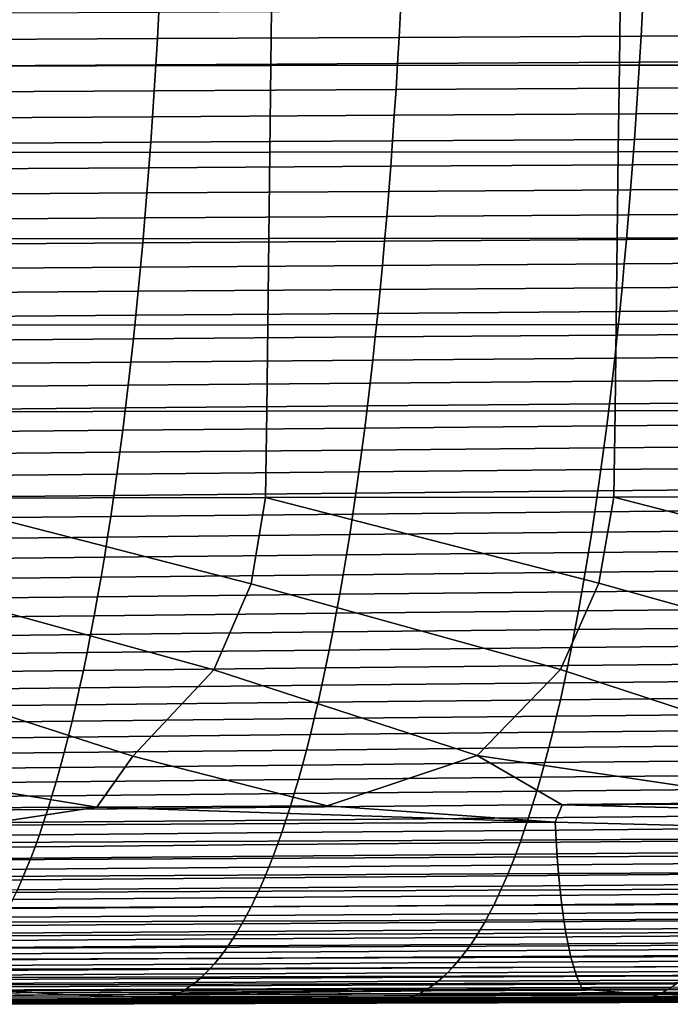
# Model space of a CAD drawing. Header units: metres. Extents: x -23 to 242, y -40 to 23.
# Tile 402 of 450: x 194 to 202, y -17 to -5. Entities that reach past the tile are written whole.
import ezdxf

# ---------------------------------------------------------------- set-up
doc = ezdxf.new("R2010")
doc.units = ezdxf.units.M
doc.layers.add('solid_10171013', color=7, linetype='CONTINUOUS')

msp = doc.modelspace()

# ---------------------------------------------------------------- linework, layer by layer
at = {"layer": 'solid_10171013'}
for points in [[(197.100327, -4.919277, 301.065033), (193.118774, -4.922896, 300.356842), (193.10614, -5.910151, 300.317108), (197.086792, -5.905926, 301.027802)], [(201.082001, -4.916186, 301.772583), (197.100327, -4.919277, 301.065033), (197.086792, -5.905926, 301.027802), (201.067566, -5.902319, 301.73764)], [(205.063782, -4.913665, 302.479462), (201.082001, -4.916186, 301.772583), (201.067566, -5.902319, 301.73764), (205.048462, -5.899376, 302.446655)], [(195.791336, -5.596274, 277.615234), (195.807846, -5.29476, 277.520599), (198.569046, -5.282065, 278.127625), (198.552597, -5.5829, 278.222046)], [(198.552597, -5.5829, 278.222046), (198.569046, -5.282065, 278.127625), (201.330856, -5.269379, 278.731903), (201.314453, -5.569537, 278.82608)], [(201.314453, -5.569537, 278.82608), (201.330856, -5.269379, 278.731903), (204.093338, -5.256886, 279.332977), (204.076996, -5.556384, 279.42688)], [(193.030579, -5.609842, 277.006348), (193.047134, -5.307632, 276.911499), (195.807846, -5.29476, 277.520599), (195.791336, -5.596274, 277.615234)], [(193.013031, -5.910109, 277.106781), (193.030579, -5.609842, 277.006348), (195.791336, -5.596274, 277.615234), (195.773865, -5.895844, 277.715424)], [(195.773865, -5.895844, 277.715424), (195.791336, -5.596274, 277.615234), (198.552597, -5.5829, 278.222046), (198.535187, -5.881787, 278.321991)], [(198.535187, -5.881787, 278.321991), (198.552597, -5.5829, 278.222046), (201.314453, -5.569537, 278.82608), (201.297089, -5.867749, 278.925751)], [(201.297089, -5.867749, 278.925751), (201.314453, -5.569537, 278.82608), (204.076996, -5.556384, 279.42688), (204.059692, -5.853936, 279.526245)], [(192.994522, -6.208302, 277.212799), (193.013031, -5.910109, 277.106781), (195.773865, -5.895844, 277.715424), (195.755417, -6.193335, 277.821167)], [(197.086792, -5.905926, 301.027802), (193.10614, -5.910151, 300.317108), (193.094666, -6.897243, 300.27063), (197.074326, -6.892463, 300.984222)], [(195.755417, -6.193335, 277.821167), (195.773865, -5.895844, 277.715424), (198.535187, -5.881787, 278.321991), (198.5168, -6.178594, 278.427429)], [(201.067566, -5.902319, 301.73764), (197.086792, -5.905926, 301.027802), (197.074326, -6.892463, 300.984222), (201.054123, -6.888381, 301.696777)], [(198.5168, -6.178594, 278.427429), (198.535187, -5.881787, 278.321991), (201.297089, -5.867749, 278.925751), (201.278778, -6.163879, 279.030914)], [(205.048462, -5.899376, 302.446655), (201.067566, -5.902319, 301.73764), (201.054123, -6.888381, 301.696777), (205.034058, -6.88505, 302.408295)], [(201.278778, -6.163879, 279.030914), (201.297089, -5.867749, 278.925751), (204.059692, -5.853936, 279.526245), (204.041443, -6.149409, 279.631073)], [(195.735992, -6.488615, 277.932465), (195.755417, -6.193335, 277.821167), (198.5168, -6.178594, 278.427429), (198.497452, -6.473186, 278.538422)], [(198.497452, -6.473186, 278.538422), (198.5168, -6.178594, 278.427429), (201.278778, -6.163879, 279.030914), (201.259506, -6.457793, 279.141541)], [(201.259506, -6.457793, 279.141541), (201.278778, -6.163879, 279.030914), (204.041443, -6.149409, 279.631073), (204.022247, -6.442664, 279.741333)], [(192.975021, -6.504288, 277.324371), (192.994522, -6.208302, 277.212799), (195.755417, -6.193335, 277.821167), (195.735992, -6.488615, 277.932465)], [(192.954559, -6.797937, 277.441559), (192.975021, -6.504288, 277.324371), (195.735992, -6.488615, 277.932465), (195.715607, -6.781551, 278.049286)], [(195.715607, -6.781551, 278.049286), (195.735992, -6.488615, 277.932465), (198.497452, -6.473186, 278.538422), (198.477142, -6.765429, 278.654877)], [(198.477142, -6.765429, 278.654877), (198.497452, -6.473186, 278.538422), (201.259506, -6.457793, 279.141541), (201.239273, -6.749355, 279.257599)], [(201.239273, -6.749355, 279.257599), (201.259506, -6.457793, 279.141541), (204.022247, -6.442664, 279.741333), (204.00209, -6.733566, 279.857025)], [(201.218079, -7.038429, 279.37912), (201.239273, -6.749355, 279.257599), (204.00209, -6.733566, 279.857025), (203.980988, -7.021978, 279.978119)], [(192.933105, -7.089118, 277.564301), (192.954559, -6.797937, 277.441559), (195.715607, -6.781551, 278.049286), (195.694244, -7.072011, 278.171661)], [(195.694244, -7.072011, 278.171661), (195.715607, -6.781551, 278.049286), (198.477142, -6.765429, 278.654877), (198.455856, -7.055189, 278.776825)], [(198.455856, -7.055189, 278.776825), (198.477142, -6.765429, 278.654877), (201.239273, -6.749355, 279.257599), (201.218079, -7.038429, 279.37912)], [(197.074326, -6.892463, 300.984222), (193.094666, -6.897243, 300.27063), (193.084183, -7.88418, 300.217407), (197.062759, -7.878904, 300.934296)], [(201.054123, -6.888381, 301.696777), (197.074326, -6.892463, 300.984222), (197.062759, -7.878904, 300.934296), (201.041504, -7.874401, 301.649963)], [(205.034058, -6.88505, 302.408295), (201.054123, -6.888381, 301.696777), (201.041504, -7.874401, 301.649963), (205.020416, -7.870725, 302.36438)], [(192.910675, -7.377698, 277.692627), (192.933105, -7.089118, 277.564301), (195.694244, -7.072011, 278.171661), (195.671906, -7.35986, 278.29953)], [(195.671906, -7.35986, 278.29953), (195.694244, -7.072011, 278.171661), (198.455856, -7.055189, 278.776825), (198.433624, -7.342331, 278.904236)], [(198.433624, -7.342331, 278.904236), (198.455856, -7.055189, 278.776825), (201.218079, -7.038429, 279.37912), (201.195953, -7.32488, 279.506073)], [(201.195953, -7.32488, 279.506073), (201.218079, -7.038429, 279.37912), (203.980988, -7.021978, 279.978119), (203.958939, -7.307765, 280.104584)], [(192.887268, -7.663548, 277.826508), (192.910675, -7.377698, 277.692627), (195.671906, -7.35986, 278.29953), (195.648605, -7.644968, 278.432922)], [(195.648605, -7.644968, 278.432922), (195.671906, -7.35986, 278.29953), (198.433624, -7.342331, 278.904236), (198.410431, -7.626723, 279.03714)], [(198.410431, -7.626723, 279.03714), (198.433624, -7.342331, 278.904236), (201.195953, -7.32488, 279.506073), (201.172852, -7.608573, 279.638458)], [(201.172852, -7.608573, 279.638458), (201.195953, -7.32488, 279.506073), (203.958939, -7.307765, 280.104584), (203.935959, -7.590789, 280.23642)], [(195.624344, -7.9272, 278.571808), (195.648605, -7.644968, 278.432922), (198.410431, -7.626723, 279.03714), (198.386276, -7.908228, 279.175476)], [(198.386276, -7.908228, 279.175476), (198.410431, -7.626723, 279.03714), (201.172852, -7.608573, 279.638458), (201.148819, -7.889374, 279.776245)], [(201.148819, -7.889374, 279.776245), (201.172852, -7.608573, 279.638458), (203.935959, -7.590789, 280.23642), (203.912033, -7.870915, 280.373627)], [(192.862885, -7.946534, 277.965942), (192.887268, -7.663548, 277.826508), (195.648605, -7.644968, 278.432922), (195.624344, -7.9272, 278.571808)], [(192.83754, -8.226538, 278.110931), (192.862885, -7.946534, 277.965942), (195.624344, -7.9272, 278.571808), (195.599121, -8.206438, 278.716187)], [(197.062759, -7.878904, 300.934296), (193.084183, -7.88418, 300.217407), (193.074692, -8.870956, 300.15741), (197.052124, -8.865257, 300.877991)], [(195.599121, -8.206438, 278.716187), (195.624344, -7.9272, 278.571808), (198.386276, -7.908228, 279.175476), (198.361176, -8.186729, 279.319244)], [(201.041504, -7.874401, 301.649963), (197.062759, -7.878904, 300.934296), (197.052124, -8.865257, 300.877991), (201.029724, -8.860394, 301.597168)], [(198.361176, -8.186729, 279.319244), (198.386276, -7.908228, 279.175476), (201.148819, -7.889374, 279.776245), (201.12384, -8.167163, 279.919403)], [(205.020416, -7.870725, 302.36438), (201.041504, -7.874401, 301.649963), (201.029724, -8.860394, 301.597168), (205.007523, -8.856423, 302.314819)], [(201.12384, -8.167163, 279.919403), (201.148819, -7.889374, 279.776245), (203.912033, -7.870915, 280.373627), (203.887161, -8.148026, 280.516174)], [(195.572922, -8.482582, 278.866028), (195.599121, -8.206438, 278.716187), (198.361176, -8.186729, 279.319244), (198.335114, -8.462132, 279.468445)], [(198.335114, -8.462132, 279.468445), (198.361176, -8.186729, 279.319244), (201.12384, -8.167163, 279.919403), (201.097916, -8.441851, 280.067902)], [(201.097916, -8.441851, 280.067902), (201.12384, -8.167163, 279.919403), (203.887161, -8.148026, 280.516174), (203.861374, -8.422033, 280.664032)], [(192.811218, -8.503453, 278.261414), (192.83754, -8.226538, 278.110931), (195.599121, -8.206438, 278.716187), (195.572922, -8.482582, 278.866028)], [(201.071045, -8.713349, 280.221741), (201.097916, -8.441851, 280.067902), (203.861374, -8.422033, 280.664032), (203.834641, -8.692856, 280.817139)], [(192.783936, -8.777179, 278.417358), (192.811218, -8.503453, 278.261414), (195.572922, -8.482582, 278.866028), (195.545792, -8.755534, 279.021271)], [(195.545792, -8.755534, 279.021271), (195.572922, -8.482582, 278.866028), (198.335114, -8.462132, 279.468445), (198.308121, -8.734344, 279.622955)], [(198.308121, -8.734344, 279.622955), (198.335114, -8.462132, 279.468445), (201.097916, -8.441851, 280.067902), (201.071045, -8.713349, 280.221741)], [(192.755692, -9.047609, 278.578735), (192.783936, -8.777179, 278.417358), (195.545792, -8.755534, 279.021271), (195.5177, -9.025198, 279.181885)], [(195.5177, -9.025198, 279.181885), (195.545792, -8.755534, 279.021271), (198.308121, -8.734344, 279.622955), (198.280182, -9.003273, 279.782837)], [(198.280182, -9.003273, 279.782837), (198.308121, -8.734344, 279.622955), (201.071045, -8.713349, 280.221741), (201.043259, -8.981572, 280.380829)], [(201.043259, -8.981572, 280.380829), (201.071045, -8.713349, 280.221741), (203.834641, -8.692856, 280.817139), (203.807007, -8.96041, 280.975494)], [(197.052124, -8.865257, 300.877991), (193.074692, -8.870956, 300.15741), (193.06633, -9.857407, 300.090088), (197.042496, -9.851354, 300.814758)], [(201.029724, -8.860394, 301.597168), (197.052124, -8.865257, 300.877991), (197.042496, -9.851354, 300.814758), (201.01889, -9.846191, 301.537781)], [(205.007523, -8.856423, 302.314819), (201.029724, -8.860394, 301.597168), (201.01889, -9.846191, 301.537781), (204.995499, -9.84198, 302.259033)], [(198.251328, -9.268827, 279.947968), (198.280182, -9.003273, 279.782837), (201.043259, -8.981572, 280.380829), (201.014557, -9.24643, 280.545166)], [(201.014557, -9.24643, 280.545166), (201.043259, -8.981572, 280.380829), (203.807007, -8.96041, 280.975494), (203.778442, -9.224611, 281.139069)], [(192.726517, -9.314642, 278.745453), (192.755692, -9.047609, 278.578735), (195.5177, -9.025198, 279.181885), (195.488678, -9.291475, 279.347809)], [(195.488678, -9.291475, 279.347809), (195.5177, -9.025198, 279.181885), (198.280182, -9.003273, 279.782837), (198.251328, -9.268827, 279.947968)], [(192.696396, -9.578175, 278.917511), (192.726517, -9.314642, 278.745453), (195.488678, -9.291475, 279.347809), (195.45874, -9.554269, 279.519012)], [(195.45874, -9.554269, 279.519012), (195.488678, -9.291475, 279.347809), (198.251328, -9.268827, 279.947968), (198.221542, -9.530912, 280.118347)], [(198.221542, -9.530912, 280.118347), (198.251328, -9.268827, 279.947968), (201.014557, -9.24643, 280.545166), (200.98494, -9.507837, 280.714722)], [(200.98494, -9.507837, 280.714722), (201.014557, -9.24643, 280.545166), (203.778442, -9.224611, 281.139069), (203.748978, -9.485377, 281.3078)], [(192.665344, -9.838103, 279.094818), (192.696396, -9.578175, 278.917511), (195.45874, -9.554269, 279.519012), (195.427872, -9.81348, 279.695465)], [(195.427872, -9.81348, 279.695465), (195.45874, -9.554269, 279.519012), (198.221542, -9.530912, 280.118347), (198.190842, -9.789438, 280.293945)], [(198.190842, -9.789438, 280.293945), (198.221542, -9.530912, 280.118347), (200.98494, -9.507837, 280.714722), (200.954391, -9.765706, 280.889465)], [(200.954391, -9.765706, 280.889465), (200.98494, -9.507837, 280.714722), (203.748978, -9.485377, 281.3078), (203.718597, -9.742625, 281.481689)], [(198.159225, -10.044312, 280.474701), (198.190842, -9.789438, 280.293945), (200.954391, -9.765706, 280.889465), (200.922958, -10.019947, 281.069336)], [(200.922958, -10.019947, 281.069336), (200.954391, -9.765706, 280.889465), (203.718597, -9.742625, 281.481689), (203.687332, -9.99627, 281.660675)], [(192.633377, -10.094325, 279.277405), (192.665344, -9.838103, 279.094818), (195.427872, -9.81348, 279.695465), (195.396072, -10.069013, 279.877136)], [(197.042496, -9.851354, 300.814758), (193.06633, -9.857407, 300.090088), (193.052628, -10.843261, 300.013367), (197.027298, -10.836909, 300.742371)], [(195.396072, -10.069013, 279.877136), (195.427872, -9.81348, 279.695465), (198.190842, -9.789438, 280.293945), (198.159225, -10.044312, 280.474701)], [(201.01889, -9.846191, 301.537781), (197.042496, -9.851354, 300.814758), (197.027298, -10.836909, 300.742371), (201.002228, -10.831501, 301.469543)], [(204.995499, -9.84198, 302.259033), (201.01889, -9.846191, 301.537781), (201.002228, -10.831501, 301.469543), (204.977432, -10.827096, 302.194733)], [(200.890625, -10.270474, 281.254303), (200.922958, -10.019947, 281.069336), (203.687332, -9.99627, 281.660675), (203.655167, -10.24623, 281.844727)], [(192.600494, -10.346736, 279.465149), (192.633377, -10.094325, 279.277405), (195.396072, -10.069013, 279.877136), (195.363388, -10.320768, 280.063965)], [(195.363388, -10.320768, 280.063965), (195.396072, -10.069013, 279.877136), (198.159225, -10.044312, 280.474701), (198.126709, -10.295441, 280.660614)], [(198.126709, -10.295441, 280.660614), (198.159225, -10.044312, 280.474701), (200.922958, -10.019947, 281.069336), (200.890625, -10.270474, 281.254303)], [(192.566711, -10.595233, 279.658051), (192.600494, -10.346736, 279.465149), (195.363388, -10.320768, 280.063965), (195.329788, -10.568649, 280.25589)], [(195.329788, -10.568649, 280.25589), (195.363388, -10.320768, 280.063965), (198.126709, -10.295441, 280.660614), (198.093292, -10.542732, 280.851593)], [(198.093292, -10.542732, 280.851593), (198.126709, -10.295441, 280.660614), (200.890625, -10.270474, 281.254303), (200.857391, -10.5172, 281.444336)], [(200.857391, -10.5172, 281.444336), (200.890625, -10.270474, 281.254303), (203.655167, -10.24623, 281.844727), (203.622116, -10.492421, 282.033813)], [(195.295288, -10.812559, 280.452942), (195.329788, -10.568649, 280.25589), (198.093292, -10.542732, 280.851593), (198.05899, -10.786095, 281.047638)], [(198.05899, -10.786095, 281.047638), (198.093292, -10.542732, 280.851593), (200.857391, -10.5172, 281.444336), (200.823273, -10.760037, 281.639404)], [(200.823273, -10.760037, 281.639404), (200.857391, -10.5172, 281.444336), (203.622116, -10.492421, 282.033813), (203.588181, -10.73476, 282.227936)], [(192.532028, -10.839713, 279.856049), (192.566711, -10.595233, 279.658051), (195.329788, -10.568649, 280.25589), (195.295288, -10.812559, 280.452942)], [(195.259918, -11.0524, 280.654999), (195.295288, -10.812559, 280.452942), (198.05899, -10.786095, 281.047638), (198.023804, -11.025434, 281.248718)], [(198.023804, -11.025434, 281.248718), (198.05899, -10.786095, 281.047638), (200.823273, -10.760037, 281.639404), (200.788284, -10.998897, 281.839478)], [(200.788284, -10.998897, 281.839478), (200.823273, -10.760037, 281.639404), (203.588181, -10.73476, 282.227936), (203.55336, -10.973164, 282.427032)], [(192.496445, -11.080073, 280.059143), (192.532028, -10.839713, 279.856049), (195.295288, -10.812559, 280.452942), (195.259918, -11.0524, 280.654999)], [(196.435913, -12.806068, 300.464996), (196.861801, -11.821852, 300.633148), (193.052628, -10.843261, 300.013367), (192.892609, -11.828489, 299.900177)], [(196.861801, -11.821852, 300.633148), (197.027298, -10.836909, 300.742371), (193.052628, -10.843261, 300.013367)], [(200.393173, -12.800156, 301.198914), (200.831299, -11.816207, 301.364105), (197.027298, -10.836909, 300.742371), (196.861801, -11.821852, 300.633148)], [(200.831299, -11.816207, 301.364105), (201.002228, -10.831501, 301.469543), (197.027298, -10.836909, 300.742371)], [(204.350784, -12.795356, 301.930542), (204.801102, -11.811621, 302.092896), (201.002228, -10.831501, 301.469543), (200.831299, -11.816207, 301.364105)], [(204.801102, -11.811621, 302.092896), (204.977432, -10.827096, 302.194733), (201.002228, -10.831501, 301.469543)], [(197.987747, -11.260661, 281.454742), (198.023804, -11.025434, 281.248718), (200.788284, -10.998897, 281.839478), (200.752411, -11.233692, 282.044495)], [(200.752411, -11.233692, 282.044495), (200.788284, -10.998897, 281.839478), (203.55336, -10.973164, 282.427032), (203.517685, -11.207548, 282.631042)], [(192.459976, -11.31621, 280.267212), (192.496445, -11.080073, 280.059143), (195.259918, -11.0524, 280.654999), (195.223648, -11.288073, 280.86203)], [(195.223648, -11.288073, 280.86203), (195.259918, -11.0524, 280.654999), (198.023804, -11.025434, 281.248718), (197.987747, -11.260661, 281.454742)], [(197.950821, -11.491667, 281.66568), (197.987747, -11.260661, 281.454742), (200.752411, -11.233692, 282.044495), (200.715683, -11.464319, 282.254395)], [(200.715683, -11.464319, 282.254395), (200.752411, -11.233692, 282.044495), (203.517685, -11.207548, 282.631042), (203.48114, -11.437814, 282.839935)], [(192.422653, -11.548011, 280.480225), (192.459976, -11.31621, 280.267212), (195.223648, -11.288073, 280.86203), (195.186523, -11.519469, 281.074005)], [(195.186523, -11.519469, 281.074005), (195.223648, -11.288073, 280.86203), (197.987747, -11.260661, 281.454742), (197.950821, -11.491667, 281.66568)], [(197.913055, -11.718335, 281.881409), (197.950821, -11.491667, 281.66568), (200.715683, -11.464319, 282.254395), (200.678116, -11.690662, 282.469055)], [(200.678116, -11.690662, 282.469055), (200.715683, -11.464319, 282.254395), (203.48114, -11.437814, 282.839935), (203.443771, -11.663845, 283.053558)], [(192.384476, -11.775355, 280.698029), (192.422653, -11.548011, 280.480225), (195.186523, -11.519469, 281.074005), (195.148544, -11.746471, 281.290771)], [(195.148544, -11.746471, 281.290771), (195.186523, -11.519469, 281.074005), (197.950821, -11.491667, 281.66568), (197.913055, -11.718335, 281.881409)], [(197.874466, -11.940544, 282.101746), (197.913055, -11.718335, 281.881409), (200.678116, -11.690662, 282.469055), (200.639725, -11.912602, 282.688354)], [(200.639725, -11.912602, 282.688354), (200.678116, -11.690662, 282.469055), (203.443771, -11.663845, 283.053558), (203.405579, -11.885525, 283.27179)], [(192.345459, -11.998124, 280.920532), (192.384476, -11.775355, 280.698029), (195.148544, -11.746471, 281.290771), (195.109756, -11.968957, 281.512207)], [(195.109756, -11.968957, 281.512207), (195.148544, -11.746471, 281.290771), (197.913055, -11.718335, 281.881409), (197.874466, -11.940544, 282.101746)], [(192.892609, -11.828489, 299.900177), (192.478989, -12.813024, 299.729004), (195.511658, -13.789022, 300.190002), (196.435913, -12.806068, 300.464996)], [(196.861801, -11.821852, 300.633148), (196.435913, -12.806068, 300.464996), (199.443771, -13.782663, 300.924805), (200.393173, -12.800156, 301.198914)], [(197.835083, -12.158177, 282.32663), (197.874466, -11.940544, 282.101746), (200.639725, -11.912602, 282.688354), (200.600555, -12.130022, 282.91214)], [(200.831299, -11.816207, 301.364105), (200.393173, -12.800156, 301.198914), (203.376251, -13.777485, 301.65741), (204.350784, -12.795356, 301.930542)], [(200.600555, -12.130022, 282.91214), (200.639725, -11.912602, 282.688354), (203.405579, -11.885525, 283.27179), (203.366592, -12.102736, 283.494507)], [(192.305649, -12.216197, 281.147614), (192.345459, -11.998124, 280.920532), (195.109756, -11.968957, 281.512207), (195.07016, -12.186808, 281.738159)], [(195.07016, -12.186808, 281.738159), (195.109756, -11.968957, 281.512207), (197.874466, -11.940544, 282.101746), (197.835083, -12.158177, 282.32663)], [(197.794922, -12.371114, 282.555908), (197.835083, -12.158177, 282.32663), (200.600555, -12.130022, 282.91214), (200.560608, -12.342801, 283.140289)], [(200.560608, -12.342801, 283.140289), (200.600555, -12.130022, 282.91214), (203.366592, -12.102736, 283.494507), (203.326859, -12.315362, 283.721588)], [(192.26506, -12.429454, 281.37912), (192.305649, -12.216197, 281.147614), (195.07016, -12.186808, 281.738159), (195.029785, -12.399903, 281.968536)], [(195.029785, -12.399903, 281.968536), (195.07016, -12.186808, 281.738159), (197.835083, -12.158177, 282.32663), (197.794922, -12.371114, 282.555908)], [(197.754013, -12.579236, 282.789459), (197.794922, -12.371114, 282.555908), (200.560608, -12.342801, 283.140289), (200.519897, -12.550824, 283.372711)], [(200.519897, -12.550824, 283.372711), (200.560608, -12.342801, 283.140289), (203.326859, -12.315362, 283.721588), (203.286362, -12.523287, 283.952881)], [(192.223709, -12.637774, 281.61496), (192.26506, -12.429454, 281.37912), (195.029785, -12.399903, 281.968536), (194.988663, -12.608124, 282.203217)], [(194.988663, -12.608124, 282.203217), (195.029785, -12.399903, 281.968536), (197.794922, -12.371114, 282.555908), (197.754013, -12.579236, 282.789459)], [(194.946793, -12.811351, 282.442078), (194.988663, -12.608124, 282.203217), (197.754013, -12.579236, 282.789459), (197.712357, -12.782423, 283.02713)], [(197.712357, -12.782423, 283.02713), (197.754013, -12.579236, 282.789459), (200.519897, -12.550824, 283.372711), (200.478485, -12.753971, 283.609222)], [(200.478485, -12.753971, 283.609222), (200.519897, -12.550824, 283.372711), (203.286362, -12.523287, 283.952881), (203.245148, -12.726392, 284.188263)], [(192.18161, -12.841037, 281.85498), (192.223709, -12.637774, 281.61496), (194.988663, -12.608124, 282.203217), (194.946793, -12.811351, 282.442078)], [(192.478989, -12.813024, 299.729004), (191.57988, -13.796484, 299.453156), (195.099335, -14.370922, 300.043762), (195.511658, -13.789022, 300.190002)], [(192.138794, -13.039124, 282.099091), (192.18161, -12.841037, 281.85498), (194.946793, -12.811351, 282.442078), (194.904205, -13.009462, 282.684967)], [(194.904205, -13.009462, 282.684967), (194.946793, -12.811351, 282.442078), (197.712357, -12.782423, 283.02713), (197.670013, -12.980556, 283.268829)], [(196.435913, -12.806068, 300.464996), (195.511658, -13.789022, 300.190002), (197.730637, -14.35758, 300.538879), (199.443771, -13.782663, 300.924805)], [(197.670013, -12.980556, 283.268829), (197.712357, -12.782423, 283.02713), (200.478485, -12.753971, 283.609222), (200.436356, -12.952124, 283.849731)], [(200.393173, -12.800156, 301.198914), (199.443771, -13.782663, 300.924805), (203.140335, -14.329789, 301.553741), (203.376251, -13.777485, 301.65741)], [(200.436356, -12.952124, 283.849731), (200.478485, -12.753971, 283.609222), (203.245148, -12.726392, 284.188263), (203.203232, -12.924561, 284.427612)], [(200.393539, -13.145165, 284.094116), (200.436356, -12.952124, 283.849731), (203.203232, -12.924561, 284.427612), (203.160645, -13.117678, 284.670807)], [(192.095291, -13.231913, 282.347137), (192.138794, -13.039124, 282.099091), (194.904205, -13.009462, 282.684967), (194.860947, -13.20234, 282.931793)], [(194.860947, -13.20234, 282.931793), (194.904205, -13.009462, 282.684967), (197.670013, -12.980556, 283.268829), (197.626968, -13.173517, 283.514435)], [(197.626968, -13.173517, 283.514435), (197.670013, -12.980556, 283.268829), (200.436356, -12.952124, 283.849731), (200.393539, -13.145165, 284.094116)], [(197.583267, -13.361186, 283.763794), (197.626968, -13.173517, 283.514435), (200.393539, -13.145165, 284.094116), (200.350067, -13.332976, 284.342224)], [(200.350067, -13.332976, 284.342224), (200.393539, -13.145165, 284.094116), (203.160645, -13.117678, 284.670807), (203.117401, -13.305624, 284.917694)], [(192.051102, -13.419285, 282.59903), (192.095291, -13.231913, 282.347137), (194.860947, -13.20234, 282.931793), (194.817001, -13.389863, 283.182404)], [(194.817001, -13.389863, 283.182404), (194.860947, -13.20234, 282.931793), (197.626968, -13.173517, 283.514435), (197.583267, -13.361186, 283.763794)], [(194.772415, -13.571913, 283.436676), (194.817001, -13.389863, 283.182404), (197.583267, -13.361186, 283.763794), (197.538925, -13.543445, 284.016785)], [(197.538925, -13.543445, 284.016785), (197.583267, -13.361186, 283.763794), (200.350067, -13.332976, 284.342224), (200.305969, -13.515439, 284.593964)], [(200.305969, -13.515439, 284.593964), (200.350067, -13.332976, 284.342224), (203.117401, -13.305624, 284.917694), (203.073532, -13.488284, 285.168182)], [(192.006256, -13.601119, 282.854614), (192.051102, -13.419285, 282.59903), (194.817001, -13.389863, 283.182404), (194.772415, -13.571913, 283.436676)], [(200.261246, -13.692434, 284.849152), (200.305969, -13.515439, 284.593964), (203.073532, -13.488284, 285.168182), (203.029037, -13.66554, 285.422119)], [(191.960785, -13.777296, 283.1138), (192.006256, -13.601119, 282.854614), (194.772415, -13.571913, 283.436676), (194.727188, -13.748368, 283.694519)], [(194.727188, -13.748368, 283.694519), (194.772415, -13.571913, 283.436676), (197.538925, -13.543445, 284.016785), (197.493958, -13.720172, 284.273285)], [(197.493958, -13.720172, 284.273285), (197.538925, -13.543445, 284.016785), (200.305969, -13.515439, 284.593964), (200.261246, -13.692434, 284.849152)], [(197.448395, -13.891257, 284.533203), (197.493958, -13.720172, 284.273285), (200.261246, -13.692434, 284.849152), (200.215942, -13.863853, 285.107727)], [(200.215942, -13.863853, 285.107727), (200.261246, -13.692434, 284.849152), (203.029037, -13.66554, 285.422119), (202.983978, -13.837281, 285.679382)], [(191.57988, -13.796484, 299.453156), (192.516769, -14.383821, 299.556976), (195.099335, -14.370922, 300.043762)], [(191.914703, -13.947703, 283.376465), (191.960785, -13.777296, 283.1138), (194.727188, -13.748368, 283.694519), (194.681381, -13.919118, 283.95578)], [(194.681381, -13.919118, 283.95578), (194.727188, -13.748368, 283.694519), (197.493958, -13.720172, 284.273285), (197.448395, -13.891257, 284.533203)], [(195.511658, -13.789022, 300.190002), (195.099335, -14.370922, 300.043762), (197.730637, -14.35758, 300.538879)], [(200.334824, -14.544356, 300.99588), (200.41304, -14.343742, 301.042633), (199.443771, -13.782663, 300.924805), (197.730637, -14.35758, 300.538879)], [(199.443771, -13.782663, 300.924805), (200.41304, -14.343742, 301.042633), (203.140335, -14.329789, 301.553741)], [(191.868027, -14.112324, 283.642456), (191.914703, -13.947703, 283.376465), (194.681381, -13.919118, 283.95578), (194.634979, -14.084139, 284.220367)], [(194.634979, -14.084139, 284.220367), (194.681381, -13.919118, 283.95578), (197.448395, -13.891257, 284.533203), (197.402252, -14.056672, 284.796387)], [(197.402252, -14.056672, 284.796387), (197.448395, -13.891257, 284.533203), (200.215942, -13.863853, 285.107727), (200.170059, -14.029656, 285.369537)], [(200.170059, -14.029656, 285.369537), (200.215942, -13.863853, 285.107727), (202.983978, -13.837281, 285.679382), (202.938339, -14.003468, 285.93985)], [(197.35556, -14.216442, 285.062714), (197.402252, -14.056672, 284.796387), (200.170059, -14.029656, 285.369537), (200.123611, -14.189871, 285.63446)], [(200.123611, -14.189871, 285.63446), (200.170059, -14.029656, 285.369537), (202.938339, -14.003468, 285.93985), (202.892136, -14.164116, 286.20343)], [(191.820786, -14.271194, 283.911652), (191.868027, -14.112324, 283.642456), (194.634979, -14.084139, 284.220367), (194.587997, -14.243464, 284.488129)], [(194.587997, -14.243464, 284.488129), (194.634979, -14.084139, 284.220367), (197.402252, -14.056672, 284.796387), (197.35556, -14.216442, 285.062714)], [(200.07663, -14.344516, 285.902466), (200.123611, -14.189871, 285.63446), (202.892136, -14.164116, 286.20343), (202.845413, -14.319242, 286.470062)], [(191.77298, -14.424356, 284.18399), (191.820786, -14.271194, 283.911652), (194.587997, -14.243464, 284.488129), (194.540482, -14.397126, 284.758972)], [(194.540482, -14.397126, 284.758972), (194.587997, -14.243464, 284.488129), (197.35556, -14.216442, 285.062714), (197.308319, -14.370597, 285.332123)], [(197.308319, -14.370597, 285.332123), (197.35556, -14.216442, 285.062714), (200.123611, -14.189871, 285.63446), (200.07663, -14.344516, 285.902466)], [(193.744965, -14.577709, 299.754669), (195.099335, -14.370922, 300.043762), (192.516769, -14.383821, 299.556976)], [(200.334824, -14.544356, 300.99588), (195.099335, -14.370922, 300.043762), (193.744965, -14.577709, 299.754669)], [(194.492447, -14.545159, 285.032806), (194.540482, -14.397126, 284.758972), (197.308319, -14.370597, 285.332123), (197.260544, -14.519165, 285.604492)], [(200.334824, -14.544356, 300.99588), (197.730637, -14.35758, 300.538879), (195.099335, -14.370922, 300.043762)], [(197.260544, -14.519165, 285.604492), (197.308319, -14.370597, 285.332123), (200.07663, -14.344516, 285.902466), (200.029129, -14.493614, 286.173401)], [(200.029129, -14.493614, 286.173401), (200.07663, -14.344516, 285.902466), (202.845413, -14.319242, 286.470062), (202.798172, -14.468863, 286.739594)], [(206.935089, -14.711164, 302.184326), (206.926086, -14.51079, 302.231018), (200.41304, -14.343742, 301.042633), (200.334824, -14.544356, 300.99588)], [(206.926086, -14.51079, 302.231018), (203.140335, -14.329789, 301.553741), (200.41304, -14.343742, 301.042633)], [(191.724655, -14.571848, 284.45932), (191.77298, -14.424356, 284.18399), (194.540482, -14.397126, 284.758972), (194.492447, -14.545159, 285.032806)], [(197.212265, -14.662173, 285.87973), (197.260544, -14.519165, 285.604492), (200.029129, -14.493614, 286.173401), (199.981125, -14.63719, 286.447174)], [(199.981125, -14.63719, 286.447174), (200.029129, -14.493614, 286.173401), (202.798172, -14.468863, 286.739594), (202.750427, -14.612995, 287.011963)], [(191.675827, -14.713707, 284.737549), (191.724655, -14.571848, 284.45932), (194.492447, -14.545159, 285.032806), (194.443893, -14.687597, 285.309509)], [(200.334824, -14.544356, 300.99588), (193.744965, -14.577709, 299.754669), (193.754776, -14.777224, 299.704559), (200.344254, -14.744292, 300.947418)], [(194.443893, -14.687597, 285.309509), (194.492447, -14.545159, 285.032806), (197.260544, -14.519165, 285.604492), (197.212265, -14.662173, 285.87973)], [(199.932632, -14.775265, 286.723663), (199.981125, -14.63719, 286.447174), (202.750427, -14.612995, 287.011963), (202.702194, -14.751656, 287.287048)], [(200.334824, -14.544356, 300.99588), (200.344254, -14.744292, 300.947418), (206.935089, -14.711164, 302.184326)], [(191.626495, -14.849973, 285.018494), (191.675827, -14.713707, 284.737549), (194.443893, -14.687597, 285.309509), (194.394852, -14.824473, 285.588959)], [(194.394852, -14.824473, 285.588959), (194.443893, -14.687597, 285.309509), (197.212265, -14.662173, 285.87973), (197.163513, -14.79965, 286.157715)], [(197.163513, -14.79965, 286.157715), (197.212265, -14.662173, 285.87973), (199.981125, -14.63719, 286.447174), (199.932632, -14.775265, 286.723663)], [(206.935089, -14.711164, 302.184326), (200.344254, -14.744292, 300.947418), (200.356613, -14.940372, 300.882629), (206.947006, -14.907832, 302.121246)], [(191.576691, -14.980686, 285.302124), (191.626495, -14.849973, 285.018494), (194.394852, -14.824473, 285.588959), (194.345337, -14.955822, 285.871063)], [(200.344254, -14.744292, 300.947418), (193.754776, -14.777224, 299.704559), (193.767532, -14.972742, 299.638153), (200.356613, -14.940372, 300.882629)], [(194.345337, -14.955822, 285.871063), (194.394852, -14.824473, 285.588959), (197.163513, -14.79965, 286.157715), (197.114273, -14.931624, 286.438324)], [(197.114273, -14.931624, 286.438324), (197.163513, -14.79965, 286.157715), (199.932632, -14.775265, 286.723663), (199.883667, -14.907861, 287.002808)], [(199.883667, -14.907861, 287.002808), (199.932632, -14.775265, 286.723663), (202.702194, -14.751656, 287.287048), (202.653488, -14.884862, 287.564789)], [(200.356613, -14.940372, 300.882629), (193.767532, -14.972742, 299.638153), (193.783096, -15.162817, 299.556091), (200.37175, -15.131141, 300.802094)], [(194.29538, -15.081676, 286.155701), (194.345337, -14.955822, 285.871063), (197.114273, -14.931624, 286.438324), (197.06459, -15.058125, 286.721466)], [(197.06459, -15.058125, 286.721466), (197.114273, -14.931624, 286.438324), (199.883667, -14.907861, 287.002808), (199.834259, -15.035001, 287.284515)], [(199.834259, -15.035001, 287.284515), (199.883667, -14.907861, 287.002808), (202.653488, -14.884862, 287.564789), (202.604324, -15.01263, 287.845062)], [(206.947006, -14.907832, 302.121246), (200.356613, -14.940372, 300.882629), (200.37175, -15.131141, 300.802094), (206.9617, -15.099335, 302.042419)], [(191.526443, -15.105885, 285.588257), (191.576691, -14.980686, 285.302124), (194.345337, -14.955822, 285.871063), (194.29538, -15.081676, 286.155701)], [(194.24498, -15.202071, 286.442749), (194.29538, -15.081676, 286.155701), (197.06459, -15.058125, 286.721466), (197.014465, -15.179177, 287.00705)], [(197.014465, -15.179177, 287.00705), (197.06459, -15.058125, 286.721466), (199.834259, -15.035001, 287.284515), (199.784409, -15.156708, 287.568634)], [(199.784409, -15.156708, 287.568634), (199.834259, -15.035001, 287.284515), (202.604324, -15.01263, 287.845062), (202.554733, -15.134976, 288.127777)], [(191.475769, -15.225607, 285.876831), (191.526443, -15.105885, 285.588257), (194.29538, -15.081676, 286.155701), (194.24498, -15.202071, 286.442749)], [(200.37175, -15.131141, 300.802094), (193.783096, -15.162817, 299.556091), (193.801331, -15.346002, 299.459015), (200.389572, -15.315148, 300.706512)], [(196.963928, -15.294812, 287.294952), (197.014465, -15.179177, 287.00705), (199.784409, -15.156708, 287.568634), (199.734131, -15.273004, 287.855103)], [(199.734131, -15.273004, 287.855103), (199.784409, -15.156708, 287.568634), (202.554733, -15.134976, 288.127777), (202.504715, -15.251918, 288.412842)], [(206.9617, -15.099335, 302.042419), (200.37175, -15.131141, 300.802094), (200.389572, -15.315148, 300.706512), (206.97905, -15.284215, 301.948456)], [(191.424667, -15.339893, 286.167694), (191.475769, -15.225607, 285.876831), (194.24498, -15.202071, 286.442749), (194.194168, -15.317038, 286.732117)], [(194.194168, -15.317038, 286.732117), (194.24498, -15.202071, 286.442749), (197.014465, -15.179177, 287.00705), (196.963928, -15.294812, 287.294952)], [(196.912994, -15.405057, 287.585052), (196.963928, -15.294812, 287.294952), (199.734131, -15.273004, 287.855103), (199.683456, -15.383911, 288.143799)], [(199.683456, -15.383911, 288.143799), (199.734131, -15.273004, 287.855103), (202.504715, -15.251918, 288.412842), (202.4543, -15.363473, 288.700134)], [(206.97905, -15.284215, 301.948456), (200.389572, -15.315148, 300.706512), (200.409927, -15.490941, 300.596497), (206.998947, -15.461012, 301.839966)], [(200.389572, -15.315148, 300.706512), (193.801331, -15.346002, 299.459015), (193.822113, -15.520847, 299.347595), (200.409927, -15.490941, 300.596497)], [(194.14296, -15.426612, 287.023682), (194.194168, -15.317038, 286.732117), (196.963928, -15.294812, 287.294952), (196.912994, -15.405057, 287.585052)], [(196.861679, -15.50994, 287.877289), (196.912994, -15.405057, 287.585052), (199.683456, -15.383911, 288.143799), (199.632401, -15.489453, 288.434601)], [(199.632401, -15.489453, 288.434601), (199.683456, -15.383911, 288.143799), (202.4543, -15.363473, 288.700134), (202.403488, -15.469657, 288.989594)], [(200.409927, -15.490941, 300.596497), (193.822113, -15.520847, 299.347595), (193.845322, -15.685906, 299.222443), (200.432693, -15.657064, 300.472717)], [(194.039444, -15.62972, 287.612976), (194.091385, -15.530827, 287.317352), (196.861679, -15.50994, 287.877289), (196.809998, -15.609492, 288.171539)], [(194.091385, -15.530827, 287.317352), (194.14296, -15.426612, 287.023682), (196.912994, -15.405057, 287.585052), (196.861679, -15.50994, 287.877289)], [(196.809998, -15.609492, 288.171539), (196.861679, -15.50994, 287.877289), (199.632401, -15.489453, 288.434601), (199.580963, -15.589657, 288.727478)], [(199.580963, -15.589657, 288.727478), (199.632401, -15.489453, 288.434601), (202.403488, -15.469657, 288.989594), (202.35231, -15.57049, 289.281097)], [(206.998947, -15.461012, 301.839966), (200.409927, -15.490941, 300.596497), (200.432693, -15.657064, 300.472717), (207.021255, -15.628268, 301.717621)], [(193.987167, -15.723351, 287.910431), (194.039444, -15.62972, 287.612976), (196.809998, -15.609492, 288.171539), (196.75798, -15.703775, 288.467651)], [(196.75798, -15.703775, 288.467651), (196.809998, -15.609492, 288.171539), (199.580963, -15.589657, 288.727478), (199.529205, -15.684579, 289.022217)], [(199.529205, -15.684579, 289.022217), (199.580963, -15.589657, 288.727478), (202.35231, -15.57049, 289.281097), (202.300781, -15.66603, 289.574524)], [(200.432693, -15.657064, 300.472717), (193.845322, -15.685906, 299.222443), (193.870819, -15.839733, 299.084259), (200.457779, -15.812067, 300.335754)], [(193.934601, -15.811795, 288.209564), (193.987167, -15.723351, 287.910431), (196.75798, -15.703775, 288.467651), (196.705643, -15.792861, 288.765442)], [(196.705643, -15.792861, 288.765442), (196.75798, -15.703775, 288.467651), (199.529205, -15.684579, 289.022217), (199.477112, -15.774292, 289.318695)], [(199.477112, -15.774292, 289.318695), (199.529205, -15.684579, 289.022217), (202.300781, -15.66603, 289.574524), (202.248932, -15.756348, 289.86969)], [(207.021255, -15.628268, 301.717621), (200.432693, -15.657064, 300.472717), (200.457779, -15.812067, 300.335754), (207.045883, -15.784525, 301.582031)], [(200.457779, -15.812067, 300.335754), (193.870819, -15.839733, 299.084259), (193.898514, -15.980879, 298.933655), (200.485046, -15.954494, 300.18631)], [(193.881744, -15.895122, 288.510193), (193.934601, -15.811795, 288.209564), (196.705643, -15.792861, 288.765442), (196.653046, -15.87682, 289.064758)], [(196.653046, -15.87682, 289.064758), (196.705643, -15.792861, 288.765442), (199.477112, -15.774292, 289.318695), (199.424744, -15.858869, 289.61673)], [(199.372116, -15.938381, 289.916138), (199.424744, -15.858869, 289.61673), (202.196793, -15.841517, 290.166443), (202.144379, -15.921612, 290.46463)], [(199.424744, -15.858869, 289.61673), (199.477112, -15.774292, 289.318695), (202.248932, -15.756348, 289.86969), (202.196793, -15.841517, 290.166443)], [(207.045883, -15.784525, 301.582031), (200.457779, -15.812067, 300.335754), (200.485046, -15.954494, 300.18631), (207.072678, -15.928322, 301.433807)], [(193.77533, -16.046709, 289.115387), (193.828659, -15.973402, 288.812195), (196.600174, -15.955724, 289.365479), (196.547089, -16.029646, 289.667419)], [(193.828659, -15.973402, 288.812195), (193.881744, -15.895122, 288.510193), (196.653046, -15.87682, 289.064758), (196.600174, -15.955724, 289.365479)], [(200.485046, -15.954494, 300.18631), (193.898514, -15.980879, 298.933655), (193.928223, -16.108067, 298.771484), (200.514343, -16.083065, 300.025146)], [(196.547089, -16.029646, 289.667419), (196.600174, -15.955724, 289.365479), (199.372116, -15.938381, 289.916138), (199.31926, -16.012901, 290.216827)], [(196.600174, -15.955724, 289.365479), (196.653046, -15.87682, 289.064758), (199.424744, -15.858869, 289.61673), (199.372116, -15.938381, 289.916138)], [(199.31926, -16.012901, 290.216827), (199.372116, -15.938381, 289.916138), (202.144379, -15.921612, 290.46463), (202.091736, -15.996703, 290.764099)], [(207.072678, -15.928322, 301.433807), (200.485046, -15.954494, 300.18631), (200.514343, -16.083065, 300.025146), (207.101547, -16.058371, 301.273743)], [(193.721817, -16.115112, 289.419617), (193.77533, -16.046709, 289.115387), (196.547089, -16.029646, 289.667419), (196.493805, -16.098656, 289.970398)], [(196.493805, -16.098656, 289.970398), (196.547089, -16.029646, 289.667419), (199.31926, -16.012901, 290.216827), (199.26619, -16.082502, 290.518585)], [(199.212952, -16.147257, 290.821289), (199.26619, -16.082502, 290.518585), (202.038895, -16.066866, 291.064636), (201.985855, -16.13217, 291.36615)], [(199.26619, -16.082502, 290.518585), (199.31926, -16.012901, 290.216827), (202.091736, -15.996703, 290.764099), (202.038895, -16.066866, 291.064636)], [(207.101547, -16.058371, 301.273743), (200.514343, -16.083065, 300.025146), (200.545441, -16.197182, 299.853607), (207.132202, -16.174061, 301.10321)], [(193.614319, -16.237495, 290.030548), (193.668137, -16.178684, 289.724731), (196.440338, -16.162828, 290.274292), (196.386734, -16.222235, 290.578918)], [(193.668137, -16.178684, 289.724731), (193.721817, -16.115112, 289.419617), (196.493805, -16.098656, 289.970398), (196.440338, -16.162828, 290.274292)], [(200.514343, -16.083065, 300.025146), (193.928223, -16.108067, 298.771484), (193.959702, -16.220715, 298.59906), (200.545441, -16.197182, 299.853607)], [(196.386734, -16.222235, 290.578918), (196.440338, -16.162828, 290.274292), (199.212952, -16.147257, 290.821289), (199.159546, -16.207235, 291.124725)], [(196.440338, -16.162828, 290.274292), (196.493805, -16.098656, 289.970398), (199.26619, -16.082502, 290.518585), (199.212952, -16.147257, 290.821289)], [(199.159546, -16.207235, 291.124725), (199.212952, -16.147257, 290.821289), (201.985855, -16.13217, 291.36615), (201.932678, -16.192692, 291.668427)], [(207.132202, -16.174061, 301.10321), (200.545441, -16.197182, 299.853607), (200.578064, -16.296421, 299.673248), (207.164398, -16.274954, 300.923676)], [(193.506363, -16.341125, 290.643738), (193.560379, -16.291618, 290.336945), (196.333008, -16.276943, 290.884155), (196.279205, -16.32703, 291.189789)], [(193.560379, -16.291618, 290.336945), (193.614319, -16.237495, 290.030548), (196.386734, -16.222235, 290.578918), (196.333008, -16.276943, 290.884155)], [(200.545441, -16.197182, 299.853607), (193.959702, -16.220715, 298.59906), (193.992706, -16.318409, 298.417908), (200.578064, -16.296421, 299.673248)], [(200.578064, -16.296421, 299.673248), (193.992706, -16.318409, 298.417908), (194.026917, -16.400738, 298.229553), (200.611923, -16.380358, 299.485535)], [(196.279205, -16.32703, 291.189789), (196.333008, -16.276943, 290.884155), (199.106033, -16.262512, 291.428772), (199.052429, -16.313158, 291.733246)], [(196.333008, -16.276943, 290.884155), (196.386734, -16.222235, 290.578918), (199.159546, -16.207235, 291.124725), (199.106033, -16.262512, 291.428772)], [(198.998764, -16.359245, 292.038025), (199.052429, -16.313158, 291.733246), (201.825958, -16.299673, 292.274689), (201.772491, -16.346281, 292.578339)], [(199.052429, -16.313158, 291.733246), (199.106033, -16.262512, 291.428772), (201.879364, -16.248501, 291.971313), (201.825958, -16.299673, 292.274689)], [(199.106033, -16.262512, 291.428772), (199.159546, -16.207235, 291.124725), (201.932678, -16.192692, 291.668427), (201.879364, -16.248501, 291.971313)], [(207.164398, -16.274954, 300.923676), (200.578064, -16.296421, 299.673248), (200.611923, -16.380358, 299.485535), (207.197861, -16.360613, 300.736694)], [(193.398178, -16.426573, 291.257935), (193.452286, -16.386086, 290.950775), (196.225327, -16.372564, 291.495667), (196.171417, -16.41362, 291.801666)], [(193.452286, -16.386086, 290.950775), (193.506363, -16.341125, 290.643738), (196.279205, -16.32703, 291.189789), (196.225327, -16.372564, 291.495667)], [(200.611923, -16.380358, 299.485535), (194.026917, -16.400738, 298.229553), (194.062103, -16.467291, 298.035522), (200.646759, -16.448566, 299.292023)], [(196.117508, -16.450285, 292.107635), (196.171417, -16.41362, 291.801666), (198.945053, -16.400846, 292.342896), (198.891327, -16.438051, 292.647766)], [(196.171417, -16.41362, 291.801666), (196.225327, -16.372564, 291.495667), (198.998764, -16.359245, 292.038025), (198.945053, -16.400846, 292.342896)], [(196.225327, -16.372564, 291.495667), (196.279205, -16.32703, 291.189789), (199.052429, -16.313158, 291.733246), (198.998764, -16.359245, 292.038025)], [(198.891327, -16.438051, 292.647766), (198.945053, -16.400846, 292.342896), (201.718964, -16.388395, 292.882141), (201.665436, -16.426105, 293.185944)], [(198.945053, -16.400846, 292.342896), (198.998764, -16.359245, 292.038025), (201.772491, -16.346281, 292.578339), (201.718964, -16.388395, 292.882141)], [(207.197861, -16.360613, 300.736694), (200.611923, -16.380358, 299.485535), (200.646759, -16.448566, 299.292023), (207.232315, -16.430599, 300.543732)], [(194.062103, -16.467291, 298.035522), (188.303848, -16.533363, 296.72821), (189.634827, -16.562471, 296.775208), (194.774811, -16.515865, 297.966705)], [(194.774811, -16.515865, 297.966705), (189.634827, -16.562471, 296.775208), (193.377655, -16.570236, 297.283173), (195.9207, -16.547165, 297.977966)], [(193.181671, -16.546457, 292.485992), (193.235809, -16.522432, 292.179047), (196.009644, -16.511129, 292.719421), (195.955688, -16.535681, 293.025269)], [(193.235809, -16.522432, 292.179047), (193.289948, -16.494568, 291.87204), (196.063583, -16.482727, 292.413574), (196.009644, -16.511129, 292.719421)], [(193.289948, -16.494568, 291.87204), (193.344055, -16.462677, 291.565002), (196.117508, -16.450285, 292.107635), (196.063583, -16.482727, 292.413574)], [(193.344055, -16.462677, 291.565002), (193.398178, -16.426573, 291.257935), (196.171417, -16.41362, 291.801666), (196.117508, -16.450285, 292.107635)], [(200.646759, -16.448566, 299.292023), (194.062103, -16.467291, 298.035522), (194.774811, -16.515865, 297.966705)], [(200.646759, -16.448566, 299.292023), (194.774811, -16.515865, 297.966705), (201.246399, -16.499205, 299.20166)], [(201.246399, -16.499205, 299.20166), (194.774811, -16.515865, 297.966705), (195.9207, -16.547165, 297.977966)], [(195.901733, -16.556564, 293.331085), (195.955688, -16.535681, 293.025269), (198.730087, -16.525, 293.562134), (198.6763, -16.546375, 293.866882)], [(201.246399, -16.499205, 299.20166), (195.9207, -16.547165, 297.977966), (199.149384, -16.557793, 298.385559), (202.207153, -16.532782, 299.177216)], [(195.955688, -16.535681, 293.025269), (196.009644, -16.511129, 292.719421), (198.783844, -16.499943, 293.257355), (198.730087, -16.525, 293.562134)], [(196.009644, -16.511129, 292.719421), (196.063583, -16.482727, 292.413574), (198.837601, -16.471024, 292.952576), (198.783844, -16.499943, 293.257355)], [(196.063583, -16.482727, 292.413574), (196.117508, -16.450285, 292.107635), (198.891327, -16.438051, 292.647766), (198.837601, -16.471024, 292.952576)], [(198.6763, -16.546375, 293.866882), (198.730087, -16.525, 293.562134), (201.50473, -16.514505, 294.097198), (201.451111, -16.536341, 294.400909)], [(198.730087, -16.525, 293.562134), (198.783844, -16.499943, 293.257355), (201.558304, -16.488976, 293.793457), (201.50473, -16.514505, 294.097198)], [(198.783844, -16.499943, 293.257355), (198.837601, -16.471024, 292.952576), (201.611877, -16.459572, 293.489716), (201.558304, -16.488976, 293.793457)], [(198.837601, -16.471024, 292.952576), (198.891327, -16.438051, 292.647766), (201.665436, -16.426105, 293.185944), (201.611877, -16.459572, 293.489716)], [(207.232315, -16.430599, 300.543732), (200.646759, -16.448566, 299.292023), (201.246399, -16.499205, 299.20166)], [(207.232315, -16.430599, 300.543732), (201.246399, -16.499205, 299.20166), (207.718842, -16.483398, 300.431946)], [(207.718842, -16.483398, 300.431946), (201.246399, -16.499205, 299.20166), (202.207153, -16.532782, 299.177216)], [(201.451111, -16.536341, 294.400909), (201.50473, -16.514505, 294.097198), (204.2798, -16.504148, 294.629303), (204.226364, -16.526424, 294.932068)], [(201.50473, -16.514505, 294.097198), (201.558304, -16.488976, 293.793457), (204.333221, -16.478172, 294.326569), (204.2798, -16.504148, 294.629303)], [(201.558304, -16.488976, 293.793457), (201.611877, -16.459572, 293.489716), (204.386612, -16.448307, 294.023804), (204.333221, -16.478172, 294.326569)], [(201.611877, -16.459572, 293.489716), (201.665436, -16.426105, 293.185944), (204.439987, -16.414373, 293.721039), (204.386612, -16.448307, 294.023804)], [(193.377655, -16.570236, 297.283173), (192.421204, -16.583998, 296.784698), (195.197662, -16.578125, 297.308777), (195.136444, -16.566605, 297.614197)], [(192.421204, -16.583998, 296.784698), (192.475754, -16.594404, 296.477234), (195.252045, -16.588396, 297.00238), (195.197662, -16.578125, 297.308777)], [(192.475754, -16.594404, 296.477234), (192.530258, -16.603451, 296.169861), (195.306396, -16.597263, 296.696106), (195.252045, -16.588396, 297.00238)], [(192.530258, -16.603451, 296.169861), (192.584732, -16.610985, 295.86261), (195.360687, -16.604576, 296.389923), (195.306396, -16.597263, 296.696106)], [(192.584732, -16.610985, 295.86261), (192.639145, -16.616854, 295.55545), (195.414948, -16.610188, 296.083862), (195.360687, -16.604576, 296.389923)], [(192.639145, -16.616854, 295.55545), (192.693527, -16.620907, 295.248352), (195.469162, -16.613947, 295.777832), (195.414948, -16.610188, 296.083862)], [(192.693527, -16.620907, 295.248352), (192.747879, -16.622986, 294.941315), (195.523331, -16.615704, 295.471893), (195.469162, -16.613947, 295.777832)], [(192.747879, -16.622986, 294.941315), (192.802185, -16.622915, 294.634338), (195.577484, -16.615282, 295.165985), (195.523331, -16.615704, 295.471893)], [(192.802185, -16.622915, 294.634338), (192.856476, -16.620508, 294.327393), (195.631592, -16.612494, 294.860138), (195.577484, -16.615282, 295.165985)], [(192.856476, -16.620508, 294.327393), (192.910721, -16.615574, 294.020477), (195.685669, -16.607153, 294.554291), (195.631592, -16.612494, 294.860138)], [(192.910721, -16.615574, 294.020477), (192.964966, -16.607927, 293.713562), (195.739716, -16.599077, 294.248474), (195.685669, -16.607153, 294.554291)], [(192.964966, -16.607927, 293.713562), (193.019165, -16.59738, 293.406677), (195.793747, -16.588078, 293.942688), (195.739716, -16.599077, 294.248474)], [(193.019165, -16.59738, 293.406677), (193.073349, -16.583744, 293.099792), (195.847748, -16.573969, 293.636902), (195.793747, -16.588078, 293.942688)], [(193.073349, -16.583744, 293.099792), (193.127518, -16.566833, 292.792908), (195.901733, -16.556564, 293.331085), (195.847748, -16.573969, 293.636902)], [(193.127518, -16.566833, 292.792908), (193.181671, -16.546457, 292.485992), (195.955688, -16.535681, 293.025269), (195.901733, -16.556564, 293.331085)], [(195.9207, -16.547165, 297.977966), (193.377655, -16.570236, 297.283173), (195.136444, -16.566605, 297.614197), (199.149384, -16.557793, 298.385559)], [(199.149384, -16.557793, 298.385559), (195.136444, -16.566605, 297.614197), (195.721985, -16.56542, 297.724274)], [(195.721985, -16.56542, 297.724274), (195.136444, -16.566605, 297.614197), (195.197662, -16.578125, 297.308777)], [(195.721985, -16.56542, 297.724274), (195.197662, -16.578125, 297.308777), (197.974411, -16.572475, 297.830933), (197.901382, -16.561111, 298.133423)], [(195.197662, -16.578125, 297.308777), (195.252045, -16.588396, 297.00238), (198.028656, -16.58256, 297.525574), (197.974411, -16.572475, 297.830933)], [(195.252045, -16.588396, 297.00238), (195.306396, -16.597263, 296.696106), (198.08284, -16.591204, 297.220337), (198.028656, -16.58256, 297.525574)], [(195.306396, -16.597263, 296.696106), (195.360687, -16.604576, 296.389923), (198.136978, -16.598263, 296.915222), (198.08284, -16.591204, 297.220337)], [(195.360687, -16.604576, 296.389923), (195.414948, -16.610188, 296.083862), (198.191071, -16.60359, 296.610168), (198.136978, -16.598263, 296.915222)], [(195.414948, -16.610188, 296.083862), (195.469162, -16.613947, 295.777832), (198.245117, -16.607038, 296.305206), (198.191071, -16.60359, 296.610168)], [(195.469162, -16.613947, 295.777832), (195.523331, -16.615704, 295.471893), (198.299133, -16.608459, 296.000305), (198.245117, -16.607038, 296.305206)], [(195.523331, -16.615704, 295.471893), (195.577484, -16.615282, 295.165985), (198.353104, -16.607677, 295.695465), (198.299133, -16.608459, 296.000305)], [(195.577484, -16.615282, 295.165985), (195.631592, -16.612494, 294.860138), (198.407043, -16.604507, 295.390656), (198.353104, -16.607677, 295.695465)], [(195.631592, -16.612494, 294.860138), (195.685669, -16.607153, 294.554291), (198.460953, -16.598764, 295.085846), (198.407043, -16.604507, 295.390656)], [(195.685669, -16.607153, 294.554291), (195.739716, -16.599077, 294.248474), (198.514832, -16.590265, 294.781097), (198.460953, -16.598764, 295.085846)], [(199.149384, -16.557793, 298.385559), (195.721985, -16.56542, 297.724274), (197.901382, -16.561111, 298.133423)], [(195.739716, -16.599077, 294.248474), (195.793747, -16.588078, 293.942688), (198.56868, -16.578823, 294.476349), (198.514832, -16.590265, 294.781097)], [(195.793747, -16.588078, 293.942688), (195.847748, -16.573969, 293.636902), (198.622498, -16.564255, 294.171631), (198.56868, -16.578823, 294.476349)], [(195.847748, -16.573969, 293.636902), (195.901733, -16.556564, 293.331085), (198.6763, -16.546375, 293.866882), (198.622498, -16.564255, 294.171631)], [(197.901382, -16.561111, 298.133423), (197.974411, -16.572475, 297.830933), (200.751328, -16.567017, 298.352051), (200.686356, -16.555851, 298.654816)], [(199.149384, -16.557793, 298.385559), (197.901382, -16.561111, 298.133423), (200.686356, -16.555851, 298.654816)], [(197.974411, -16.572475, 297.830933), (198.028656, -16.58256, 297.525574), (200.80542, -16.576868, 298.047699), (200.751328, -16.567017, 298.352051)], [(198.028656, -16.58256, 297.525574), (198.08284, -16.591204, 297.220337), (200.859451, -16.585255, 297.743439), (200.80542, -16.576868, 298.047699)], [(198.08284, -16.591204, 297.220337), (198.136978, -16.598263, 296.915222), (200.913422, -16.59203, 297.439301), (200.859451, -16.585255, 297.743439)], [(198.136978, -16.598263, 296.915222), (198.191071, -16.60359, 296.610168), (200.967361, -16.597052, 297.135254), (200.913422, -16.59203, 297.439301)], [(198.191071, -16.60359, 296.610168), (198.245117, -16.607038, 296.305206), (201.021255, -16.600178, 296.831299), (200.967361, -16.597052, 297.135254)], [(198.245117, -16.607038, 296.305206), (198.299133, -16.608459, 296.000305), (201.075104, -16.601259, 296.527374), (201.021255, -16.600178, 296.831299)], [(198.299133, -16.608459, 296.000305), (198.353104, -16.607677, 295.695465), (201.128922, -16.600119, 296.223511), (201.075104, -16.601259, 296.527374)], [(198.353104, -16.607677, 295.695465), (198.407043, -16.604507, 295.390656), (201.182693, -16.596575, 295.919678), (201.128922, -16.600119, 296.223511)], [(198.407043, -16.604507, 295.390656), (198.460953, -16.598764, 295.085846), (201.236435, -16.590441, 295.615875), (201.182693, -16.596575, 295.919678)], [(198.460953, -16.598764, 295.085846), (198.514832, -16.590265, 294.781097), (201.290146, -16.581535, 295.312134), (201.236435, -16.590441, 295.615875)], [(198.514832, -16.590265, 294.781097), (198.56868, -16.578823, 294.476349), (201.343826, -16.569672, 295.008392), (201.290146, -16.581535, 295.312134)], [(198.56868, -16.578823, 294.476349), (198.622498, -16.564255, 294.171631), (201.397491, -16.554668, 294.704651), (201.343826, -16.569672, 295.008392)], [(198.622498, -16.564255, 294.171631), (198.6763, -16.546375, 293.866882), (201.451111, -16.536341, 294.400909), (201.397491, -16.554668, 294.704651)], [(202.207153, -16.532782, 299.177216), (199.149384, -16.557793, 298.385559), (203.456299, -16.550903, 299.171631), (204.903824, -16.546606, 299.481598)], [(199.149384, -16.557793, 298.385559), (201.632553, -16.554129, 298.831573), (203.456299, -16.550903, 299.171631)], [(199.149384, -16.557793, 298.385559), (200.686356, -16.555851, 298.654816), (201.632553, -16.554129, 298.831573)], [(201.632553, -16.554129, 298.831573), (200.686356, -16.555851, 298.654816), (200.751328, -16.567017, 298.352051)], [(201.632553, -16.554129, 298.831573), (200.751328, -16.567017, 298.352051), (203.528595, -16.561796, 298.870911), (203.456299, -16.550903, 299.171631)], [(200.751328, -16.567017, 298.352051), (200.80542, -16.576868, 298.047699), (203.582535, -16.57136, 298.567505), (203.528595, -16.561796, 298.870911)], [(200.80542, -16.576868, 298.047699), (200.859451, -16.585255, 297.743439), (203.636414, -16.579441, 298.264191), (203.582535, -16.57136, 298.567505)], [(200.859451, -16.585255, 297.743439), (200.913422, -16.59203, 297.439301), (203.690247, -16.585899, 297.960999), (203.636414, -16.579441, 298.264191)], [(200.913422, -16.59203, 297.439301), (200.967361, -16.597052, 297.135254), (203.744034, -16.590591, 297.657898), (203.690247, -16.585899, 297.960999)], [(200.967361, -16.597052, 297.135254), (201.021255, -16.600178, 296.831299), (203.797775, -16.593376, 297.354858), (203.744034, -16.590591, 297.657898)], [(201.021255, -16.600178, 296.831299), (201.075104, -16.601259, 296.527374), (203.851471, -16.594107, 297.05188), (203.797775, -16.593376, 297.354858)], [(201.075104, -16.601259, 296.527374), (201.128922, -16.600119, 296.223511), (203.905121, -16.592604, 296.748962), (203.851471, -16.594107, 297.05188)], [(201.128922, -16.600119, 296.223511), (201.182693, -16.596575, 295.919678), (203.95874, -16.588686, 296.446045), (203.905121, -16.592604, 296.748962)], [(201.182693, -16.596575, 295.919678), (201.236435, -16.590441, 295.615875), (204.012329, -16.582169, 296.143219), (203.95874, -16.588686, 296.446045)], [(201.236435, -16.590441, 295.615875), (201.290146, -16.581535, 295.312134), (204.065887, -16.572866, 295.840393), (204.012329, -16.582169, 296.143219)], [(201.290146, -16.581535, 295.312134), (201.343826, -16.569672, 295.008392), (204.119415, -16.560598, 295.537598), (204.065887, -16.572866, 295.840393)], [(201.343826, -16.569672, 295.008392), (201.397491, -16.554668, 294.704651), (204.172897, -16.545179, 295.234802), (204.119415, -16.560598, 295.537598)], [(201.397491, -16.554668, 294.704651), (201.451111, -16.536341, 294.400909), (204.226364, -16.526424, 294.932068), (204.172897, -16.545179, 295.234802)]]:
    msp.add_3dface(points, dxfattribs=at)

doc.saveas('drawing.dxf')
